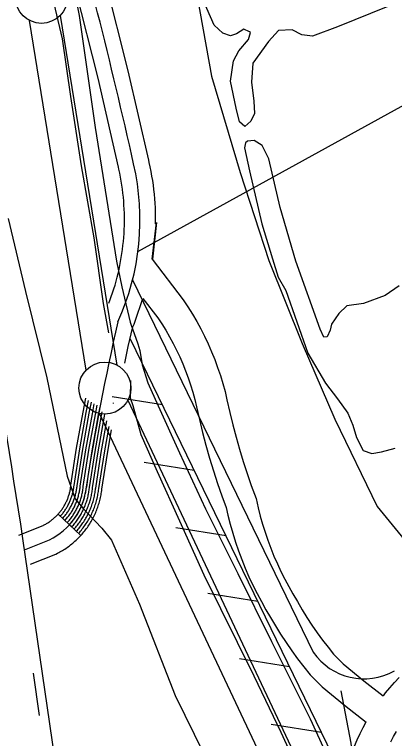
# Model space of a CAD drawing. Extents: x 3568792 to 3606828, y 529143 to 554785.
# Drawn here: x 3573791 to 3574157, y 539841 to 540537 of the extents above; entities that cross this region are included whole.
import ezdxf

# ---------------------------------------------------------------- set-up
doc = ezdxf.new("R2010")
doc.units = 0
for name, color, linetype in [('V-BORW-LINE', 7, 'Continuous'), ('V-FLOD-BASE', 7, 'Continuous'), ('V-LEVE-TOET', 7, 'Continuous'), ('V-ROAD-CNTR', 7, 'Continuous'), ('V-RRAP-FSHR', 7, 'Continuous'), ('V-SURV-LINE', 7, 'Continuous'), ('V-TOPO-SHOR', 7, 'Continuous')]:
    doc.layers.add(name, color=color, linetype=linetype)

msp = doc.modelspace()

# ---------------------------------------------------------------- linework, layer by layer
at = {"layer": 'V-BORW-LINE'}
msp.add_lwpolyline([(3573966.8, 540554.51), (3573980.63, 540477.53), (3574008, 540384.98), (3574035.63, 540300.41), (3574067.82, 540220.64), (3574099.34, 540147.9), (3574140.08, 540064.15), (3574180.35, 540014.62), (3574264.62, 540053.02), (3574375.81, 540084.66), (3574503.32, 540153.78), (3574577.08, 540199.87), (3574615.7, 540227.65), (3574609.96, 540248.49), (3574596.91, 540268.16)], dxfattribs=at)
at = {"layer": 'V-FLOD-BASE'}
for points in [[(3573777.13, 540744.04), (3573798.71, 540667.21), (3573819.32, 540588.38), (3573836.9, 540513.5), (3573845.02, 540458.14), (3573855.23, 540391.5), (3573867.45, 540322.22), (3573876.3, 540259.23), (3573881.53, 540231.05)], [(3573902.51, 540185.09), (3573902.32, 540168.49), (3573904.71, 540161.21), (3573912.59, 540133.39), (3573928.17, 540097.68), (3573949.83, 540050.39), (3573973.19, 539998.48), (3574021.18, 539901.3), (3574047.21, 539847.08), (3574063.12, 539812.36), (3574084.08, 539769.06), (3574098.94, 539739.97)]]:
    msp.add_lwpolyline(points, dxfattribs=at)
at = {"layer": 'V-LEVE-TOET'}
for points in [[(3573841.2, 540597.2), (3573853.25, 540536.06), (3573868.75, 540428.25), (3573889.27, 540299.87), (3573894.34, 540275.05), (3573902.22, 540241.16), (3573902.93, 540239.16), (3573909.68, 540220.3), (3573911.55, 540213.95), (3573913.79, 540200.33), (3573919.4, 540182.79), (3573929.3, 540160.74), (3573949.7, 540115.74), (3573974.73, 540061.99), (3574005.9, 539999.8), (3574038.3, 539934.29), (3574075.34, 539860.02), (3574100.37, 539805.66)], [(3573785.08, 540340.84), (3573801.46, 540270.64), (3573822.2, 540187.74), (3573841.82, 540093.31), (3573849.29, 540071.55), (3573856.64, 540062.51), (3573862.45, 540056.42), (3573875, 540043.27), (3573884.2, 540031.83), (3573911.42, 539970.21), (3573945.54, 539882.58), (3573973.31, 539826.42), (3574007.27, 539757.59), (3574043.72, 539680.89), (3574066, 539628.93), (3574072.96, 539618.51), (3574077.68, 539611.45), (3574089.4, 539587.9), (3574100.6, 539555.25), (3574113.16, 539506.24), (3574122.69, 539455.99)]]:
    msp.add_lwpolyline(points, dxfattribs=at)
at = {"layer": 'V-ROAD-CNTR'}
msp.add_line((3573832.95, 540056.74), (3573854.97, 540036.37), dxfattribs=at)
for points in [[(3573922.51, 540386), (3573921.64, 540390.38), (3573920.73, 540394.59), (3573920.25, 540396.75), (3573900.52, 540482.86), (3573878.92, 540568.12)], [(3573893.01, 540380.52), (3573892.26, 540384.28), (3573891.43, 540388.16), (3573890.99, 540390.13), (3573871.36, 540475.83), (3573849.9, 540560.5)], [(3573909.8, 540309.12), (3574273.76, 540509.46)], [(3573926.79, 540335.59), (3573926.76, 540342.25), (3573926.69, 540346.65), (3573926.52, 540351.03), (3573926.3, 540355.45), (3573925.97, 540359.87), (3573925.58, 540364.21), (3573925.13, 540368.56), (3573924.59, 540372.96), (3573923.96, 540377.34), (3573923.26, 540381.66), (3573922.51, 540386)], [(3573881.81, 540259.55), (3573882.82, 540262.16), (3573884.12, 540265.77), (3573885.38, 540269.47), (3573886.6, 540273.17), (3573887.71, 540276.84), (3573888.77, 540280.57), (3573889.77, 540284.33), (3573890.7, 540288.12), (3573891.59, 540291.91), (3573892.38, 540295.67), (3573893.1, 540299.46), (3573893.77, 540303.32), (3573894.39, 540307.15), (3573894.92, 540311), (3573895.39, 540314.83), (3573895.78, 540318.69), (3573896.12, 540322.57), (3573896.39, 540326.44), (3573896.58, 540330.28), (3573896.71, 540334.19), (3573896.78, 540338.05), (3573896.76, 540341.93), (3573896.7, 540345.83), (3573896.55, 540349.72), (3573896.36, 540353.57), (3573896.07, 540357.41), (3573895.72, 540361.32), (3573895.32, 540365.18), (3573894.85, 540369), (3573894.3, 540372.82), (3573893.67, 540376.71), (3573893.01, 540380.52)], [(3573923.51, 540301.9), (3573927.52, 540336.92), (3573923.71, 540301.64)], [(3573923.51, 540301.9), (3573953.28, 540262.76), (3573957.92, 540255.81), (3573962.22, 540248.94), (3573966.31, 540241.94), (3573970.2, 540234.83), (3573973.88, 540227.61), (3573977.36, 540220.28), (3573980.61, 540212.86), (3573983.64, 540205.34), (3573986.46, 540197.74), (3573989.05, 540190.06), (3573991.41, 540182.31), (3573993.55, 540174.49), (3573995.44, 540166.69), (3573998.15, 540154.51), (3574001.02, 540142.65), (3574004.12, 540130.86), (3574007.45, 540119.12), (3574011, 540107.45), (3574014.77, 540095.86), (3574018.76, 540084.33), (3574023.36, 540071.85), (3574025.43, 540062.79), (3574027.46, 540054.9), (3574029.69, 540047.07), (3574032.13, 540039.3), (3574034.78, 540031.6), (3574037.62, 540023.97), (3574040.67, 540016.42), (3574043.92, 540008.95), (3574047.36, 540001.57), (3574050.99, 539994.28), (3574054.82, 539987.1), (3574058.83, 539980.01), (3574063.19, 539972.76), (3574067.76, 539964.88), (3574072.36, 539957.4), (3574077.17, 539950.05), (3574082.16, 539942.83), (3574087.35, 539935.74), (3574092.73, 539928.79), (3574098, 539922.34), (3574107.28, 539912.78), (3574127.06, 539896.58), (3574145.83, 539882.06)], [(3573904.6, 540281.8), (3574078.32, 539924.17)], [(3573897.08, 540201.74), (3573900.44, 540217.83), (3573904.83, 540236.8), (3573906, 540239.42), (3573907.17, 540242.19), (3573914.61, 540264.05)], [(3573914.61, 540264.05), (3573928.84, 540245.34), (3573932.72, 540239.54), (3573936.55, 540233.4), (3573940.2, 540227.16), (3573943.67, 540220.82), (3573946.96, 540214.38), (3573950.05, 540207.84), (3573952.95, 540201.22), (3573955.66, 540194.52), (3573958.17, 540187.74), (3573960.48, 540180.89), (3573962.59, 540173.97), (3573964.5, 540167), (3573966.22, 540159.9), (3573968.93, 540147.72), (3573971.94, 540135.31), (3573975.18, 540122.95), (3573978.67, 540110.67), (3573982.38, 540098.45), (3573986.33, 540086.3), (3573990.51, 540074.24), (3573994.54, 540063.28), (3573996.28, 540055.7), (3573998.5, 540047.05), (3574000.95, 540038.46), (3574003.63, 540029.93), (3574006.53, 540021.48), (3574009.66, 540013.12), (3574013, 540004.83), (3574016.56, 539996.64), (3574020.33, 539988.54), (3574024.32, 539980.54), (3574028.52, 539972.65), (3574032.92, 539964.88), (3574037.36, 539957.5), (3574042.01, 539949.5), (3574047.03, 539941.34), (3574052.27, 539933.31), (3574057.72, 539925.43), (3574063.38, 539917.7), (3574069.24, 539910.12), (3574075.58, 539902.36), (3574086.95, 539890.65), (3574108.38, 539873.11), (3574129.19, 539857)], [(3573795.15, 540036.44), (3573818.44, 540045.81), (3573818.8, 540045.99), (3573819.52, 540046.36), (3573820.31, 540046.78), (3573821.06, 540047.2), (3573821.75, 540047.6), (3573822.5, 540048.06), (3573823.24, 540048.52), (3573823.9, 540048.95), (3573824.6, 540049.43), (3573825.3, 540049.93), (3573826.01, 540050.44), (3573826.69, 540050.95), (3573827.32, 540051.45), (3573827.97, 540051.98), (3573828.64, 540052.55), (3573829.29, 540053.11), (3573829.91, 540053.68), (3573830.52, 540054.25), (3573831.12, 540054.83), (3573831.74, 540055.45), (3573832.32, 540056.06), (3573832.88, 540056.66), (3573833.46, 540057.31), (3573834, 540057.94), (3573834.54, 540058.59), (3573835.08, 540059.26), (3573835.61, 540059.94), (3573836.1, 540060.6), (3573836.58, 540061.27), (3573837.09, 540062), (3573837.56, 540062.7), (3573838.01, 540063.4), (3573838.45, 540064.1), (3573838.91, 540064.87), (3573839.32, 540065.59), (3573839.71, 540066.29), (3573840.12, 540067.08), (3573840.51, 540067.86), (3573840.86, 540068.58), (3573841.22, 540069.36), (3573841.56, 540070.12), (3573841.9, 540070.93), (3573842.22, 540071.72), (3573842.51, 540072.48), (3573842.8, 540073.29), (3573843.08, 540074.11), (3573843.33, 540074.88), (3573843.57, 540075.71), (3573843.81, 540076.54), (3573844.02, 540077.35), (3573844.23, 540078.19), (3573844.41, 540078.96), (3573844.58, 540079.81), (3573844.75, 540080.69), (3573844.89, 540081.47), (3573845.02, 540082.3), (3573845.14, 540083.19), (3573845.24, 540084.02), (3573845.31, 540084.69), (3573850.81, 540120.06), (3573857.05, 540154.86), (3573859.65, 540168.05)], [(3573835.07, 540054.62), (3573835.71, 540055.33), (3573836.29, 540056), (3573836.86, 540056.69), (3573837.43, 540057.4), (3573837.99, 540058.12), (3573838.52, 540058.82), (3573839.03, 540059.54), (3573839.57, 540060.31), (3573840.07, 540061.05), (3573840.55, 540061.79), (3573841.01, 540062.54), (3573841.49, 540063.35), (3573841.94, 540064.12), (3573842.35, 540064.88), (3573842.79, 540065.71), (3573843.2, 540066.52), (3573843.58, 540067.3), (3573843.96, 540068.13), (3573844.32, 540068.94), (3573844.67, 540069.79), (3573845.01, 540070.63), (3573845.32, 540071.44), (3573845.63, 540072.3), (3573845.92, 540073.16), (3573846.19, 540073.99), (3573846.45, 540074.87), (3573846.7, 540075.74), (3573846.93, 540076.61), (3573847.15, 540077.49), (3573847.34, 540078.32), (3573847.53, 540079.22), (3573847.7, 540080.15), (3573847.85, 540080.99), (3573847.99, 540081.87), (3573848.12, 540082.8), (3573848.22, 540083.69), (3573848.29, 540084.31), (3573853.77, 540119.57), (3573860, 540154.31), (3573862.31, 540166.01)], [(3573837.3, 540052.61), (3573837.96, 540053.35), (3573838.58, 540054.06), (3573839.19, 540054.79), (3573839.79, 540055.54), (3573840.38, 540056.3), (3573840.94, 540057.05), (3573841.49, 540057.81), (3573842.04, 540058.61), (3573842.57, 540059.4), (3573843.08, 540060.19), (3573843.58, 540060.99), (3573844.08, 540061.83), (3573844.55, 540062.65), (3573845, 540063.46), (3573845.45, 540064.33), (3573845.89, 540065.19), (3573846.29, 540066.02), (3573846.69, 540066.89), (3573847.08, 540067.75), (3573847.45, 540068.65), (3573847.81, 540069.53), (3573848.14, 540070.4), (3573848.46, 540071.31), (3573848.77, 540072.21), (3573849.06, 540073.1), (3573849.33, 540074.02), (3573849.6, 540074.95), (3573849.84, 540075.87), (3573850.07, 540076.8), (3573850.27, 540077.69), (3573850.47, 540078.64), (3573850.65, 540079.6), (3573850.81, 540080.51), (3573850.95, 540081.44), (3573851.09, 540082.42), (3573851.2, 540083.36), (3573851.26, 540083.92), (3573856.73, 540119.07), (3573862.95, 540153.75), (3573865.01, 540164.23)], [(3573839.52, 540050.6), (3573840.21, 540051.37), (3573840.87, 540052.12), (3573841.51, 540052.89), (3573842.14, 540053.68), (3573842.76, 540054.48), (3573843.36, 540055.27), (3573843.94, 540056.08), (3573844.52, 540056.92), (3573845.08, 540057.75), (3573845.62, 540058.59), (3573846.14, 540059.43), (3573846.67, 540060.32), (3573847.17, 540061.18), (3573847.64, 540062.04), (3573848.12, 540062.95), (3573848.58, 540063.85), (3573849, 540064.74), (3573849.43, 540065.66), (3573849.83, 540066.57), (3573850.22, 540067.51), (3573850.6, 540068.44), (3573850.95, 540069.37), (3573851.29, 540070.32), (3573851.62, 540071.27), (3573851.92, 540072.21), (3573852.21, 540073.18), (3573852.49, 540074.15), (3573852.74, 540075.12), (3573852.99, 540076.1), (3573853.21, 540077.06), (3573853.41, 540078.05), (3573853.6, 540079.06), (3573853.78, 540080.02), (3573853.92, 540081.01), (3573854.07, 540082.03), (3573854.19, 540083.02), (3573854.24, 540083.54), (3573859.69, 540118.58), (3573865.9, 540153.2), (3573867.79, 540162.79)], [(3573841.74, 540048.57), (3573841.75, 540048.58), (3573842.46, 540049.38), (3573843.15, 540050.18), (3573843.83, 540050.99), (3573844.5, 540051.82), (3573845.14, 540052.66), (3573845.78, 540053.49), (3573846.39, 540054.35), (3573847, 540055.23), (3573847.58, 540056.1), (3573848.16, 540056.98), (3573848.71, 540057.88), (3573849.26, 540058.8), (3573849.78, 540059.71), (3573850.29, 540060.63), (3573850.78, 540061.57), (3573851.26, 540062.52), (3573851.72, 540063.46), (3573852.16, 540064.42), (3573852.59, 540065.39), (3573853, 540066.36), (3573853.39, 540067.34), (3573853.77, 540068.33), (3573854.12, 540069.32), (3573854.46, 540070.32), (3573854.79, 540071.33), (3573855.09, 540072.34), (3573855.38, 540073.36), (3573855.65, 540074.38), (3573855.91, 540075.41), (3573856.14, 540076.42), (3573856.35, 540077.46), (3573856.55, 540078.51), (3573856.74, 540079.54), (3573856.89, 540080.58), (3573857.04, 540081.64), (3573857.17, 540082.69), (3573857.21, 540083.15), (3573862.65, 540118.08), (3573868.85, 540152.64), (3573870.59, 540161.5)], [(3573886.18, 540163.03), (3573886.34, 540163.85)], [(3573843.96, 540046.55), (3573843.98, 540046.58), (3573844.72, 540047.4), (3573845.44, 540048.24), (3573846.15, 540049.09), (3573846.85, 540049.96), (3573847.53, 540050.83), (3573848.19, 540051.72), (3573848.84, 540052.62), (3573849.47, 540053.53), (3573850.09, 540054.45), (3573850.69, 540055.38), (3573851.27, 540056.32), (3573851.84, 540057.28), (3573852.4, 540058.24), (3573852.93, 540059.21), (3573853.45, 540060.19), (3573853.95, 540061.18), (3573854.43, 540062.18), (3573854.9, 540063.19), (3573855.35, 540064.2), (3573855.77, 540065.22), (3573856.19, 540066.25), (3573856.58, 540067.29), (3573856.95, 540068.33), (3573857.31, 540069.38), (3573857.65, 540070.44), (3573857.97, 540071.5), (3573858.28, 540072.56), (3573858.56, 540073.63), (3573858.83, 540074.71), (3573859.07, 540075.79), (3573859.29, 540076.88), (3573859.5, 540077.97), (3573859.7, 540079.06), (3573859.86, 540080.15), (3573860.02, 540081.26), (3573860.15, 540082.36), (3573860.19, 540082.77), (3573865.61, 540117.59), (3573871.79, 540152.09), (3573873.31, 540159.78)], [(3573846.18, 540044.54), (3573846.21, 540044.57), (3573846.97, 540045.42), (3573847.73, 540046.3), (3573848.47, 540047.19), (3573849.2, 540048.1), (3573849.91, 540049.01), (3573850.61, 540049.94), (3573851.29, 540050.89), (3573851.95, 540051.84), (3573852.59, 540052.8), (3573853.23, 540053.78), (3573853.84, 540054.77), (3573854.43, 540055.76), (3573855.01, 540056.77), (3573855.58, 540057.8), (3573856.11, 540058.81), (3573856.64, 540059.85), (3573857.14, 540060.9), (3573857.63, 540061.95), (3573858.1, 540063.02), (3573858.55, 540064.08), (3573858.98, 540065.15), (3573859.4, 540066.25), (3573859.79, 540067.34), (3573860.16, 540068.43), (3573860.52, 540069.55), (3573860.85, 540070.65), (3573861.17, 540071.77), (3573861.46, 540072.89), (3573861.74, 540074.02), (3573862, 540075.16), (3573862.24, 540076.29), (3573862.45, 540077.42), (3573862.66, 540078.58), (3573862.83, 540079.72), (3573862.99, 540080.87), (3573863.13, 540082.02), (3573863.17, 540082.38), (3573868.57, 540117.09), (3573874.74, 540151.53), (3573875.41, 540154.93)], [(3573848.4, 540042.52), (3573848.44, 540042.56), (3573849.22, 540043.44), (3573850.02, 540044.36), (3573850.8, 540045.29), (3573851.56, 540046.24), (3573852.29, 540047.19), (3573853.03, 540048.17), (3573853.74, 540049.16), (3573854.43, 540050.14), (3573855.1, 540051.15), (3573855.76, 540052.17), (3573856.41, 540053.21), (3573857.02, 540054.24), (3573857.63, 540055.3), (3573858.22, 540056.38), (3573858.77, 540057.44), (3573859.32, 540058.51), (3573859.86, 540059.61), (3573860.36, 540060.72), (3573860.86, 540061.83), (3573861.32, 540062.94), (3573861.77, 540064.06), (3573862.21, 540065.22), (3573862.62, 540066.35), (3573863.01, 540067.48), (3573863.39, 540068.66), (3573863.73, 540069.81), (3573864.06, 540070.97), (3573864.37, 540072.14), (3573864.66, 540073.32), (3573864.94, 540074.52), (3573865.18, 540075.7), (3573865.4, 540076.88), (3573865.62, 540078.09), (3573865.8, 540079.29), (3573865.97, 540080.48), (3573866.11, 540081.69), (3573866.14, 540082), (3573871.53, 540116.6), (3573877.69, 540150.98), (3573878.05, 540152.79)], [(3573850.62, 540040.5), (3573850.67, 540040.55), (3573851.47, 540041.46), (3573852.31, 540042.41), (3573853.12, 540043.39), (3573853.91, 540044.38), (3573854.68, 540045.37), (3573855.45, 540046.39), (3573856.19, 540047.43), (3573856.9, 540048.45), (3573857.6, 540049.5), (3573858.3, 540050.57), (3573858.97, 540051.66), (3573859.61, 540052.72), (3573860.24, 540053.83), (3573860.86, 540054.96), (3573861.44, 540056.06), (3573862.01, 540057.18), (3573862.57, 540058.33), (3573863.1, 540059.48), (3573863.61, 540060.65), (3573864.09, 540061.8), (3573864.57, 540062.96), (3573865.03, 540064.18), (3573865.45, 540065.35), (3573865.85, 540066.54), (3573866.25, 540067.77), (3573866.61, 540068.97), (3573866.95, 540070.18), (3573867.28, 540071.4), (3573867.58, 540072.63), (3573867.87, 540073.89), (3573868.12, 540075.12), (3573868.35, 540076.33), (3573868.58, 540077.61), (3573868.77, 540078.86), (3573868.94, 540080.09), (3573869.09, 540081.36), (3573869.12, 540081.62), (3573874.49, 540116.1), (3573879.89, 540146.25)], [(3573852.84, 540038.48), (3573852.9, 540038.54), (3573853.72, 540039.47), (3573854.59, 540040.47), (3573855.44, 540041.5), (3573856.26, 540042.52), (3573857.06, 540043.55), (3573857.87, 540044.62), (3573858.65, 540045.7), (3573859.38, 540046.76), (3573860.11, 540047.84), (3573860.83, 540048.97), (3573861.54, 540050.1), (3573862.19, 540051.21), (3573862.86, 540052.35), (3573863.51, 540053.55), (3573864.1, 540054.68), (3573864.7, 540055.84), (3573865.28, 540057.05), (3573865.83, 540058.25), (3573866.37, 540059.46), (3573866.87, 540060.66), (3573867.36, 540061.87), (3573867.84, 540063.14), (3573868.28, 540064.36), (3573868.7, 540065.59), (3573869.12, 540066.88), (3573869.49, 540068.13), (3573869.85, 540069.38), (3573870.18, 540070.66), (3573870.5, 540071.93), (3573870.8, 540073.25), (3573871.06, 540074.53), (3573871.31, 540075.78), (3573871.54, 540077.13), (3573871.74, 540078.44), (3573871.92, 540079.71), (3573872.07, 540081.02), (3573872.1, 540081.23), (3573877.45, 540115.6), (3573881.98, 540140.87)], [(3573806.35, 540008.61), (3573830.63, 540018.38), (3573832.27, 540019.18), (3573833.52, 540019.82), (3573834.68, 540020.45), (3573835.88, 540021.11), (3573837.11, 540021.83), (3573838.23, 540022.51), (3573839.39, 540023.23), (3573840.58, 540024.01), (3573841.7, 540024.78), (3573842.82, 540025.57), (3573843.9, 540026.36), (3573844.99, 540027.18), (3573846.11, 540028.06), (3573847.17, 540028.93), (3573848.18, 540029.79), (3573849.21, 540030.68), (3573850.24, 540031.61), (3573851.25, 540032.56), (3573852.24, 540033.53), (3573853.18, 540034.47), (3573854.14, 540035.47), (3573855.08, 540036.49), (3573855.98, 540037.49), (3573856.88, 540038.53), (3573857.76, 540039.6), (3573858.62, 540040.66), (3573859.45, 540041.73), (3573860.29, 540042.84), (3573861.1, 540043.97), (3573861.85, 540045.06), (3573862.61, 540046.19), (3573863.37, 540047.36), (3573864.1, 540048.55), (3573864.78, 540049.69), (3573865.47, 540050.88), (3573866.15, 540052.13), (3573866.77, 540053.3), (3573867.38, 540054.51), (3573868, 540055.77), (3573868.57, 540057.01), (3573869.13, 540058.28), (3573869.64, 540059.52), (3573870.15, 540060.77), (3573870.66, 540062.1), (3573871.11, 540063.37), (3573871.55, 540064.64), (3573871.98, 540065.99), (3573872.37, 540067.29), (3573872.74, 540068.59), (3573873.09, 540069.91), (3573873.42, 540071.24), (3573873.73, 540072.62), (3573874.01, 540073.94), (3573874.26, 540075.24), (3573874.5, 540076.64), (3573874.71, 540078.01), (3573874.89, 540079.32), (3573875.06, 540080.69), (3573875.07, 540080.85), (3573880.4, 540115.11), (3573884.49, 540137.89)], [(3573855.77, 539644.28), (3573799.19, 540033.28)], [(3573800.75, 540022.52), (3573824.54, 540032.1)], [(3574145.9, 539882.16), (3574148.02, 539884.87), (3574152.25, 539889.93), (3574156.63, 539894.84), (3574161.18, 539899.61)], [(3574104.99, 539886.9), (3574114.47, 539836.55), (3574117.54, 539809.91), (3574117.82, 539799.6), (3574116.65, 539791.13), (3574115.5, 539781.72), (3574092.65, 539708.42), (3574065.13, 539634.53), (3574059.9, 539620.33), (3574053.1, 539611.7), (3574041.62, 539602.95), (3574025.37, 539596.88), (3573870.45, 539547.5)], [(3574096.26, 539749.21), (3574098.58, 539760.28), (3574102.26, 539776.08), (3574105.65, 539790.67), (3574110.04, 539809.93), (3574118.05, 539833.64), (3574120.71, 539839.98), (3574123.46, 539845.97), (3574126.41, 539851.86), (3574129.36, 539857.31)], [(3574153.02, 539838), (3574155.68, 539842.92), (3574158.51, 539847.74)]]:
    msp.add_lwpolyline(points, dxfattribs=at)
for centre, radius, start, end in [((3568990.74, 539297.28), 5035.63, 12.57281, 15.96788), ((3547981.67, 536013.96), 26128.51, 8.848884, 9.829081), ((3573674.49, 540339.71), 237.28, 335.57544, 13.08759), ((3575851.61, 539784.51), 2013.63, 166.87974, 171.48204), ((3573797.01, 540089.34), 63.52, 295.68194, 354.05631), ((3574127.37, 539958.16), 59.68, 214.71927, 299.36737)]:
    msp.add_arc(centre, radius, start, end, dxfattribs=at)
at = {"layer": 'V-RRAP-FSHR'}
for p, q in [((3573933.35, 540161.76), (3573885.13, 540169.48)), ((3573963.93, 540098.79), (3573915.71, 540106.51)), ((3573994.51, 540035.83), (3573946.3, 540043.55)), ((3574025.1, 539972.86), (3573976.88, 539980.58)), ((3574055.68, 539909.9), (3574007.46, 539917.62)), ((3574086.26, 539846.93), (3574038.05, 539854.65))]:
    msp.add_line(p, q, dxfattribs=at)
msp.add_lwpolyline([(3574102.68, 539813.14), (3573902.76, 540224.73)], dxfattribs=at)
at = {"layer": 'V-SURV-LINE'}
for points in [[(3573834.98, 540536.03), (3573889.58, 540199.99)], [(3573859.97, 540195.18), (3573805.37, 540531.23)], [(3573900.06, 540166.2), (3574164.76, 539604.87)], [(3574137.62, 539592.07), (3573872.93, 540153.41)]]:
    msp.add_lwpolyline(points, dxfattribs=at)
for centre in [(3573816.97, 540553.35), (3573877.98, 540177.87)]:
    msp.add_circle(centre, 25, dxfattribs=at)
at = {"layer": 'V-TOPO-SHOR'}
msp.add_line((3573808.83, 539903.95), (3573814.87, 539863.3), dxfattribs=at)
for points in [[(3574150.32, 540544.66), (3574101.66, 540525.02), (3574077.84, 540515.98), (3574067.43, 540517.45), (3574058.04, 540522.04), (3574045.06, 540521.41), (3574035.28, 540510.93), (3574020.39, 540490.02), (3574019, 540471.82), (3574021.23, 540453.66), (3574021.85, 540441.71), (3574018.28, 540434.41), (3574012.61, 540429.17), (3574007.38, 540433.79), (3574004.15, 540446.76), (3573998.73, 540472.68), (3574001.67, 540492.45), (3574006.78, 540501.85), (3574016.04, 540512.84), (3574018.06, 540519.61), (3574017.02, 540520.12), (3574011.8, 540522.67), (3574004.56, 540518.45), (3573998.87, 540516.33), (3573991.57, 540518.86), (3573983.19, 540526.58), (3573972.59, 540550.91)], [(3574160.98, 540276.16), (3574147.55, 540266.69), (3574126.83, 540259.23), (3574110.75, 540257.02), (3574103.02, 540249.68), (3574095.84, 540239.22), (3574094.85, 540233.5), (3574091.79, 540227.24), (3574088.67, 540226.69), (3574084.97, 540234.45), (3574061.54, 540299.71), (3574046.54, 540351.53), (3574035.74, 540398.19), (3574029.4, 540411.13), (3574021.56, 540415.73), (3574015.33, 540415.16), (3574013.27, 540413.58), (3574012.27, 540408.9), (3574017.14, 540386.6), (3574029.01, 540335.79), (3574039.18, 540302.11), (3574044.53, 540284.49), (3574051.91, 540271.57)], [(3574051.91, 540271.57), (3574073.22, 540211.49), (3574090.1, 540182.54), (3574101.66, 540167.58), (3574111.65, 540153.64), (3574116.43, 540142.25), (3574120.17, 540130.33), (3574126.51, 540117.92), (3574134.85, 540114.88), (3574144.18, 540116.52), (3574157.14, 540120.27)]]:
    msp.add_lwpolyline(points, dxfattribs=at)

doc.saveas('drawing.dxf')
